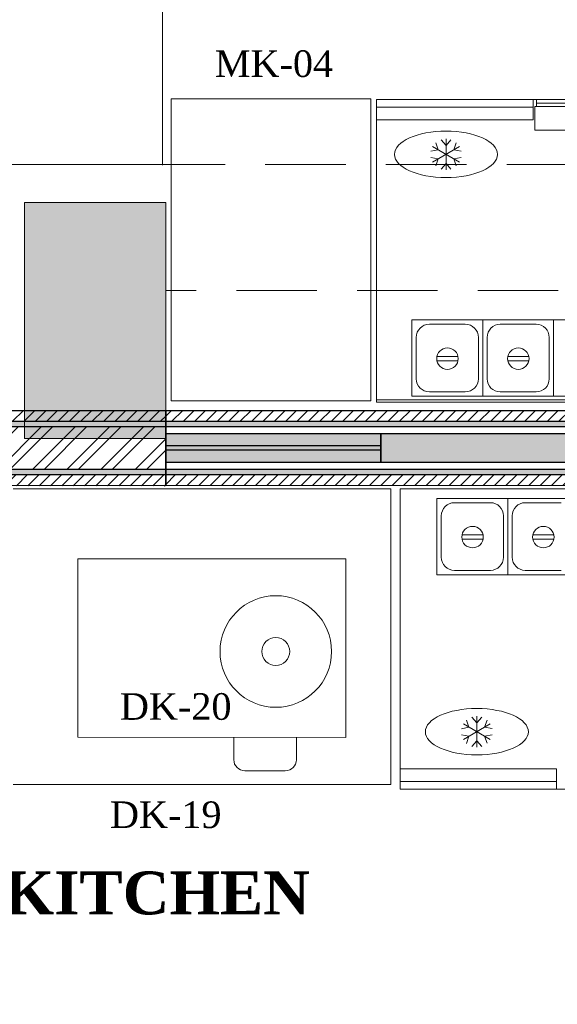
# Model space of a CAD drawing. Extents: x 3940905 to 4145695, y 925352 to 1109797.
# Tile 445 of 656: x 4009032 to 4010284, y 1095961 to 1098255. Entities that reach past the tile are written whole.
import ezdxf

# ---------------------------------------------------------------- set-up
doc = ezdxf.new("R2010")
doc.units = 0
doc.header["$LTSCALE"] = 750
doc.header["$MEASUREMENT"] = 0
doc.linetypes.add('DASHED', pattern=[0.75, 0.5, -0.25])
doc.linetypes.add('DASHED2', pattern=[0.375, 0.25, -0.125])
doc.layers.get('0').update_dxf_attribs({"linetype": 'CONTINUOUS', "lineweight": 0})
for name, color, linetype, lineweight in [('BEAM', 104, 'CONTINUOUS', 0), ('CIVIL WALLS', 7, 'CONTINUOUS', 30), ('CKD Equipments', 252, 'CONTINUOUS', 0), ('COLUMN', 1, 'CONTINUOUS', 9), ('FAINTEQUIP', 252, 'CONTINUOUS', 0)]:
    doc.layers.add(name, color=color, linetype=linetype, lineweight=lineweight)
for name, color, linetype in [('GLASS', 5, 'CONTINUOUS'), ('PDF_A - TEXT', 7, 'CONTINUOUS'), ('S-Hatch_8', 7, 'CONTINUOUS')]:
    doc.layers.add(name, color=color, linetype=linetype)
doc.styles.add('CKD_Dimension Text', font='BOOKOS.TTF')
pattern_1 = [(45, (28934.255, 54286.193), (-13.25825215, 13.25825215), [])]
pattern_2 = [(50, (28934.255, 54286.193), (21.51780548, -1.88256405), [2.25, -24.75]), (355, (28934.255, 54286.193), (-4.16254001, 22.56576401), [1.8, -19.8]), (100.45144446, (28936.048, 54286.036), (17.3552654, 20.68319973), [1.91220576, -21.03426336]), (46.1842, (28934.255, 54292.193), (32.01723992, -4.96557842), [3.375, -37.125]), (96.6356355, (28936.923, 54291.78), (28.03985837, 29.22355802), [2.86831026, -31.5514128]), (351.184164, (28934.255, 54292.193), (28.03985835, 29.223558), [2.7, -29.70000003]), (21, (28937.255, 54290.693), (17.90721156, -12.07856672), [2.25, -24.75]), (326, (28937.255, 54290.693), (7.29945996, 21.75450135), [1.8, -19.8]), (71.45144474, (28938.747, 54289.687), (25.2066713, 9.67593458), [1.9122057, -21.03426336]), (37.5, (28934.255, 54286.193), (0.36479566, 9.986815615), [0, -19.56, 0, -20.1, 0, -19.875]), (7.5, (28934.255, 54286.193), (7.892086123, 11.832351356), [0, -11.46, 0, -19.11, 0, -7.575]), (327.5, (28927.565, 54286.193), (16.014673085, -0.676646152), [0, -7.5, 0, -23.4, 0, -31.05]), (317.5, (28924.565, 54286.193), (17.49558508, 3.00314947), [0, -9.75, 0, -15.54, 0, -22.05])]

# ---------------------------------------------------------------- blocks, each defined once
blk = doc.blocks.new('GDXGDRG')
at = {"layer": 'BEAM', "linetype": 'DASHED2'}
for p, q in [((3974013.1, 1043633.5), (3965223.8, 1043631.4)), ((3974227, 1043339.9), (3965437.5, 1043337.8))]:
    blk.add_line(p, q, dxfattribs=at)
blk = doc.blocks.new('COLUMN')
at = {"layer": 'COLUMN'}
h = blk.add_hatch(color=1, dxfattribs=at)
h.dxf.hatch_style = 1
h.paths.add_polyline_path([(2683499, 965771.1), (2684448, 965771.1), (2684448, 965331.1), (2683499, 965331.1)])
h.paths.add_polyline_path([(2684238, 970191.1), (2683499, 970191.1), (2683499, 969191.1), (2684238, 969191.1)])
h.paths.add_polyline_path([(2687443, 969266.1), (2687038, 969266.1), (2687038, 970031.1), (2687443, 970031.1)])
h.paths.add_polyline_path([(2687108, 972041.4), (2687644, 972041.4), (2687644, 971756.1), (2687108, 971756.1)])
h.paths.add_polyline_path([(2683499, 973491.1), (2684408, 973491.1), (2684408, 973041.1), (2683499, 973041.1)])
h.paths.add_polyline_path([(2683649, 975761.1), (2683978, 975761.1), (2683978, 975211.1), (2683649, 975211.1)])
h.paths.add_polyline_path([(2686978, 975811.1), (2687728, 975811.1), (2687728, 975476.1), (2686978, 975476.1)])
h.paths.add_polyline_path([(2689869, 975851.1), (2689028, 975851.1), (2689028, 975556.1), (2689869, 975556.1)])
h.paths.add_polyline_path([(2686978, 973346.1), (2687644, 973346.1), (2687644, 973116.1), (2686978, 973116.1)])
h.paths.add_polyline_path([(2683824, 977646.1), (2684029, 977646.1), (2684029, 977211.1), (2683824, 977211.1)])
h.paths.add_polyline_path([(2683824, 979911.1), (2684104, 979911.1), (2684104, 980241.1), (2683824, 980241.1)])
h.paths.add_polyline_path([(2687804, 979891.1), (2688004, 979891.1), (2688004, 980241.1), (2687804, 980241.1)])
h.paths.add_polyline_path([(2691584, 979836.1), (2692014, 979836.1), (2692014, 980241.1), (2691584, 980241.1)])
h.paths.add_polyline_path([(2691696, 977346.1), (2692014, 977346.1), (2692014, 976786.1), (2691696, 976786.1)])
h.paths.add_polyline_path([(2687443, 965841.1), (2686813, 965841.1), (2686813, 965401.1), (2687443, 965401.1)])
h.paths.add_polyline_path([(2687468, 963421.1), (2686703, 963421.1), (2686703, 962976.1), (2687468, 962976.1)])
h.paths.add_polyline_path([(2684168, 963191.1), (2683399, 963191.1), (2683399, 962446.1), (2684168, 962446.1)])
h.paths.add_polyline_path([(2684448, 958916.1), (2683399, 958916.1), (2683399, 959356.1), (2684448, 959356.1)])
h.paths.add_polyline_path([(2684448, 957356.1), (2683414, 957356.1), (2683414, 956916.1), (2684448, 956916.1)])
h.paths.add_polyline_path([(2687458, 957436.1), (2686708, 957436.1), (2686708, 956996.1), (2687458, 956996.1)])
h.paths.add_polyline_path([(2687453, 959516.1), (2686693, 959516.1), (2686693, 959086.1), (2687453, 959086.1)])
h.paths.add_polyline_path([(2683414, 953326.1), (2684313, 953326.1), (2684313, 953776.1), (2683414, 953776.1)])
h.paths.add_polyline_path([(2683294, 952396.1), (2683768, 952396.1), (2683768, 951976.1), (2683294, 951976.1)])
h.paths.add_polyline_path([(2682464, 977841.1), (2681834, 977841.1), (2681834, 977051.1), (2682464, 977051.1)])
at = {"color": 2}
blk.add_lwpolyline([(2683649, 975761.1), (2683978, 975761.1), (2683978, 975211.1), (2683649, 975211.1)], close=True, dxfattribs=at)
at = {"layer": 'COLUMN', "color": 1}
blk.add_lwpolyline([(2683649, 975761.1), (2683978, 975761.1), (2683978, 975211.1), (2683649, 975211.1)], close=True, dxfattribs=at)
blk = doc.blocks.new('G$C33A5A37A')
at = {"layer": 'FAINTEQUIP'}
for p, q in [((77.9, 0.2, 325.3), (78.2, 624.2, 325.3)), ((78.2, 624.2, 325.3), (494.2, 624, 325.3)), ((494.2, 624, 325.3), (493.9, 0, 325.3)), ((26.1, 261, 325.3), (78.1, 261, 325.3)), ((0, 140.9, 325.3), (0, 235, 325.3)), ((78, 114.8, 325.3), (26, 114.9, 325.3)), ((493.9, 0, 325.3), (77.9, 0.2, 325.3))]:
    blk.add_line(p, q, dxfattribs=at)
for radius in [130, 32.5]:
    blk.add_circle((278, 163.1, 325.3), radius, dxfattribs=at)
for centre, start, end in [((26, 235, 325.3), 89.9721, 179.9721), ((26, 140.9, 325.3), 179.9721, 269.9721)]:
    blk.add_arc(centre, 26, start, end, dxfattribs=at)

msp = doc.modelspace()

# ---------------------------------------------------------------- hatches: boundary and pattern name
at = {"layer": 'CIVIL WALLS', "true_color": 0x136734}
h = msp.add_hatch(dxfattribs=at)
h.set_pattern_fill('AR-CONC', color=116, scale=3)
h.set_pattern_definition(pattern_2)
h.paths.add_polyline_path([(4009371.8, 1097319.3), (4009371.7, 1097207), (4006233.1, 1097207), (4006233.1, 1096501), (4006133.1, 1096501), (4006133.1, 1097307), (4008772.7, 1097307), (4008772.7, 1097319.5)])
h.paths.add_polyline_path([(4009371.7, 1097307), (4009371.7, 1097194.5), (4006245.6, 1097194.5), (4006245.6, 1096488.5), (4006120.6, 1096488.5), (4006120.6, 1097319.5), (4008892.8, 1097319.5), (4008892.7, 1097307)])
h.paths.add_polyline_path([(4006233.1, 1095527), (4006133.1, 1095527), (4006133.1, 1094670.8), (4006233.1, 1094670.8)], flags=16)
h.paths.add_polyline_path([(4006245.6, 1095539.5), (4006120.6, 1095539.5), (4006120.6, 1094658.3), (4006245.6, 1094658.3)])
h = msp.add_hatch(dxfattribs=at)
h.set_pattern_fill('AR-CONC', color=116, scale=3)
h.set_pattern_definition(pattern_2)
h.paths.add_polyline_path([(4009371.7, 1097319.2), (4011677.7, 1097319.5), (4011677.7, 1097194.5), (4009371.7, 1097194.2)])
h.paths.add_polyline_path([(4009371.7, 1097306.7), (4011677.7, 1097307), (4011677.7, 1097207), (4009371.7, 1097206.7)], flags=17)
at = {"layer": 'GLASS'}
h = msp.add_hatch(color=4, dxfattribs=at)
h.dxf.hatch_style = 1
h.paths.add_polyline_path([(4009872.7, 1097290.6), (4011677.7, 1097290.6), (4011677.7, 1097223.4), (4009872.7, 1097223.4)])
at = {"layer": 'S-Hatch_8'}
h = msp.add_hatch(dxfattribs=at)
h.set_pattern_fill('ANSI31', color=6, scale=150)
h.set_pattern_definition(pattern_1)
h.paths.add_polyline_path([(4006245.6, 1095539.5), (4006120.6, 1095539.5), (4006120.6, 1094658.3), (4006245.6, 1094658.3)], flags=16)
h.paths.add_polyline_path([(4006270.6, 1095564.5), (4006095.6, 1095564.5), (4006095.6, 1094633.3), (4006270.6, 1094633.3)])
h.paths.add_polyline_path([(4009371.7, 1097319.5), (4009371.7, 1097194.5), (4006245.6, 1097194.5), (4006245.6, 1096488.5), (4006120.6, 1096488.5), (4006120.6, 1097319.5)], flags=16)
h.paths.add_polyline_path([(4012671.6, 1096589), (4014322.9, 1096589), (4014322.9, 1096464), (4012671.6, 1096464)], flags=17)
h.paths.add_polyline_path([(4012671.6, 1096614), (4014347.9, 1096614), (4014347.9, 1096439), (4012671.6, 1096439)])
h.paths.add_polyline_path([(4014197.9, 1095258.7), (4014197.9, 1095689), (4014322.9, 1095689), (4014322.9, 1095258.7), (4015347.9, 1095258.7), (4015347.9, 1095133.6), (4012971.7, 1095133.6), (4012971.7, 1095258.7)], flags=16)
h.paths.add_polyline_path([(4014172.9, 1095283.6), (4014172.9, 1095689), (4014347.9, 1095689), (4014347.9, 1095283.6), (4015372.9, 1095283.6), (4015372.9, 1095108.6), (4012971.7, 1095108.6), (4012971.7, 1095283.6)])
h.paths.add_polyline_path([(4018162.6, 1095744.1), (4018161, 1098019.7), (4018050.1, 1098019.4), (4018050.1, 1096994.4), (4016722.9, 1096994.4), (4016722.9, 1098078.4), (4016597.9, 1098078.4), (4016597.9, 1094831.4), (4016722.9, 1094831.4), (4016722.9, 1096869.4), (4018050.1, 1096869.4), (4018050.1, 1095868.9), (4017522.9, 1095868.9), (4017522.9, 1095743.9)], flags=17)
h.paths.add_polyline_path([(4018161, 1098044.4), (4018025.1, 1098044.4), (4018025.1, 1097019.4), (4016747.9, 1097019.4), (4016747.9, 1098103.4), (4016572.9, 1098103.4), (4016572.9, 1094806.4), (4016747.9, 1094806.4), (4016747.9, 1096844.4), (4018025.1, 1096844.4), (4018025.1, 1095893.9), (4017497.9, 1095893.9), (4017497.9, 1095718.9), (4018162.6, 1095719.4)])
h.paths.add_polyline_path([(4016722.9, 1099092.3), (4017089.5, 1099092.3), (4017089.5, 1099217.3), (4016599.4, 1099217.3), (4016599.4, 1098878.4), (4016722.9, 1098878.4)], flags=16)
h.paths.add_polyline_path([(4016747.9, 1099067.3), (4017089.5, 1099067.3), (4017089.5, 1099242.3), (4016572.9, 1099242.3), (4016572.9, 1098853.4), (4016747.9, 1098853.4)])
h.paths.add_polyline_path([(4014717.4, 1099092.3), (4014717.4, 1102053.4), (4014842.4, 1102053.4), (4014842.4, 1099217.3), (4015647, 1099217.3), (4015647, 1099092.3)], flags=16)
h.paths.add_polyline_path([(4014692.4, 1099067.3), (4014692.4, 1102078.4), (4014867.4, 1102078.4), (4014867.4, 1099242.3), (4015672, 1099242.3), (4015672, 1099067.3)])
h.paths.add_polyline_path([(4008892.7, 1097344.5), (4008892.7, 1097319.5), (4008772.7, 1097319.5), (4008772.7, 1097344.5), (4006095.6, 1097344.5), (4006095.6, 1096463.5), (4006270.6, 1096463.5), (4006270.6, 1097169.5), (4009371.7, 1097168.9), (4009371.7, 1097344.5)])
h = msp.add_hatch(dxfattribs=at)
h.set_pattern_fill('ANSI31', color=6, scale=150)
h.set_pattern_definition(pattern_1)
h.paths.add_polyline_path([(4009371.7, 1097344.5), (4011677.7, 1097344.5), (4011677.7, 1097169.5), (4009371.7, 1097169.5)])
h.paths.add_polyline_path([(4009371.7, 1097319.5), (4011677.7, 1097319.5), (4011677.7, 1097194.5), (4009371.7, 1097194.5)], flags=17)
at = {"layer": 'S-Hatch_8', "true_color": 0x636466}
h = msp.add_hatch(dxfattribs=at)
h.set_pattern_fill('ANSI32', color=251, scale=150)
h.set_pattern_definition([(45, (28934.255, 54286.193), (-39.77475644, 39.77475644), []), (45, (28960.77, 54286.193), (-39.77475644, 39.77475644), [])])
h.paths.add_polyline_path([(4009371.7, 1097306.9), (4009371.7, 1097207), (4006233.1, 1097207), (4006233.1, 1096501), (4006133.1, 1096501), (4006133.1, 1097307), (4008772.7, 1097307), (4008772.7, 1097259), (4008892.7, 1097259), (4008892.7, 1097306.9)])
at = {"layer": 'S-Hatch_8', "true_color": 0xffffff}
h = msp.add_hatch(color=7, dxfattribs=at)
h.dxf.hatch_style = 1
h.paths.add_polyline_path([(4009371.7, 1097290.6), (4009872.7, 1097290.6), (4009872.7, 1097223.4), (4009371.7, 1097223.4)])

# ---------------------------------------------------------------- linework, layer by layer
at = {"layer": 'CIVIL WALLS', "color": 6}
msp.add_lwpolyline([(4008892.7, 1097344.5), (4009042.7, 1097344.5), (4009371.7, 1097344.5), (4009371.7, 1097168.9), (4006270.6, 1097169.5), (4006270.6, 1096463.5), (4006095.6, 1096463.5), (4006095.6, 1097344.5), (4008772.7, 1097344.5)], dxfattribs=at)
msp.add_lwpolyline([(4009371.7, 1097344.5), (4011677.7, 1097344.5), (4011677.7, 1097169.5), (4009371.7, 1097168.9)], close=True, dxfattribs=at)
at = {"layer": 'CIVIL WALLS', "color": 116, "true_color": 0x136734}
msp.add_lwpolyline([(4008892.7, 1097319.5), (4009042.7, 1097319.5), (4009371.7, 1097319.5), (4009371.7, 1097194.5), (4006245.6, 1097194.5), (4006245.6, 1096488.5), (4006120.6, 1096488.5), (4006120.6, 1097319.5), (4008772.7, 1097319.5)], dxfattribs=at)
msp.add_lwpolyline([(4009371.7, 1097319.5), (4011677.7, 1097319.5), (4011677.7, 1097194.5), (4009371.7, 1097194.5)], close=True, dxfattribs=at)
at = {"layer": 'CIVIL WALLS'}
for points in [[(4009371.7, 1097306.9), (4009371.7, 1097207), (4006233.1, 1097207), (4006233.1, 1096501), (4006133.1, 1096501), (4006133.1, 1097307), (4008772.7, 1097307), (4008772.7, 1097259), (4008892.7, 1097259), (4008892.7, 1097306.9)], [(4009371.7, 1097307), (4011677.7, 1097307), (4011677.7, 1097207), (4009371.7, 1097207)]]:
    msp.add_lwpolyline(points, close=True, dxfattribs=at)
at = {"layer": 'CKD Equipments', "ltscale": 2}
for p, q in [((4009363.9, 1097915.9), (4009363.9, 1099265.9)), ((4008663.9, 1097917.6), (4009363.9, 1097917.6))]:
    msp.add_line(p, q, dxfattribs=at)
at = {"layer": 'CKD Equipments', "linetype": 'DASHED', "ltscale": 25}
for p, q in [((4009384.4, 1097366.7), (4009384.4, 1098070.7)), ((4009384.4, 1098070.7), (4009849.8, 1098070.7)), ((4009849.8, 1098070.7), (4009849.8, 1097366.7)), ((4010700.2, 1098052.5), (4010231.6, 1098052.5)), ((4010231.6, 1098052.5), (4010231.6, 1097997.5)), ((4010235.7, 1098069), (4010235.7, 1098052.5)), ((4010696.2, 1098069), (4010235.7, 1098069)), ((4010696.2, 1098060.8), (4010235.7, 1098060.8)), ((4010231.6, 1097997.5), (4010700.2, 1097997.5)), ((4009849.8, 1097366.7), (4009384.4, 1097366.7)), ((4009895.9, 1097162.2), (4009016.5, 1097162.2)), ((4009895.9, 1096473.7), (4009895.9, 1097162.2)), ((4009016.5, 1096473.7), (4009895.9, 1096473.7))]:
    msp.add_line(p, q, dxfattribs=at)
at = {"layer": 'CKD Equipments'}
for p, q in [((4009862.7, 1097369.3), (4009862.7, 1098069.3)), ((4009862.7, 1098069.3), (4011662.7, 1098069.3)), ((4011662.7, 1097369.3), (4009862.7, 1097369.3)), ((4009862.7, 1097369.3), (4009862.7, 1097364.2)), ((4009917.7, 1096462.2), (4009917.7, 1097162.2)), ((4009917.7, 1097162.2), (4011717.7, 1097162.2)), ((4011717.7, 1096462.2), (4009917.7, 1096462.2))]:
    msp.add_line(p, q, dxfattribs=at)
at = {"layer": 'CKD Equipments', "color": 1, "ltscale": 700}
for p, q in [((4009993.6, 1097959.2, 9439.3), (4010055.9, 1097923.2, 9439.3)), ((4009993.6, 1097923.2, 9439.3), (4010055.9, 1097959.2, 9439.3)), ((4010006.6, 1097951.7, 9439.3), (4010000.9, 1097968.2, 9439.3)), ((4010024.8, 1097962.2, 9439.3), (4010013.3, 1097975.3, 9439.3)), ((4010024.8, 1097977.2, 9439.3), (4010024.8, 1097905.2, 9439.3)), ((4010024.8, 1097962.2, 9439.3), (4010036.2, 1097975.3, 9439.3)), ((4010042.9, 1097951.7, 9439.3), (4010048.6, 1097968.2, 9439.3)), ((4010006.6, 1097951.7, 9439.3), (4009989.5, 1097948.3, 9439.3)), ((4010042.9, 1097951.7, 9439.3), (4010060, 1097948.3, 9439.3)), ((4010006.6, 1097930.7, 9439.3), (4009989.5, 1097934, 9439.3)), ((4010006.6, 1097930.7, 9439.3), (4010000.9, 1097914.2, 9439.3)), ((4010024.8, 1097920.2, 9439.3), (4010013.3, 1097907, 9439.3)), ((4010024.8, 1097920.2, 9439.3), (4010036.2, 1097907, 9439.3)), ((4010042.9, 1097930.7, 9439.3), (4010060, 1097934, 9439.3)), ((4010042.9, 1097930.7, 9439.3), (4010048.6, 1097914.2, 9439.3)), ((4010096.6, 1096617.3, 9439.3), (4010085.2, 1096630.4, 9439.3)), ((4010096.6, 1096632.3, 9439.3), (4010096.6, 1096560.3, 9439.3)), ((4010096.6, 1096617.3, 9439.3), (4010108.1, 1096630.4, 9439.3)), ((4010078.2, 1096606.6, 9439.3), (4010061.1, 1096603.3, 9439.3)), ((4010065.5, 1096614.3, 9439.3), (4010127.8, 1096578.3, 9439.3)), ((4010065.5, 1096578.3, 9439.3), (4010127.8, 1096614.3, 9439.3)), ((4010078.2, 1096606.6, 9439.3), (4010072.6, 1096623.1, 9439.3)), ((4010114.8, 1096606.8, 9439.3), (4010120.5, 1096623.3, 9439.3)), ((4010114.8, 1096606.8, 9439.3), (4010131.9, 1096603.4, 9439.3)), ((4010078.2, 1096585.6, 9439.3), (4010061.1, 1096589, 9439.3)), ((4010078.2, 1096585.6, 9439.3), (4010072.6, 1096569.1, 9439.3)), ((4010114.8, 1096585.8, 9439.3), (4010131.9, 1096589.2, 9439.3)), ((4010114.8, 1096585.8, 9439.3), (4010120.5, 1096569.3, 9439.3)), ((4010096.6, 1096575.3, 9439.3), (4010085.2, 1096562.2, 9439.3)), ((4010096.6, 1096575.3, 9439.3), (4010108.1, 1096562.2, 9439.3))]:
    msp.add_line(p, q, dxfattribs=at)
at = {"layer": 'CKD Equipments', "color": 4}
for p, q in [((4009945.2, 1097377.7), (4009945.2, 1097555.5)), ((4009945.2, 1097555.5), (4010110.3, 1097555.5)), ((4009945.2, 1097377.7), (4009945.2, 1097555.5)), ((4009945.2, 1097555.5), (4009945.2, 1097377.7)), ((4010110.3, 1097377.7), (4010110.3, 1097555.5)), ((4010110.3, 1097555.5), (4010275.4, 1097555.5)), ((4010110.3, 1097377.7), (4010110.3, 1097555.5)), ((4010110.3, 1097555.5), (4010110.3, 1097377.7)), ((4010275.4, 1097377.7), (4010275.4, 1097555.5)), ((4010275.4, 1097555.5), (4010440.5, 1097555.5)), ((4010275.4, 1097377.7), (4010275.4, 1097555.5)), ((4010275.4, 1097555.5), (4010275.4, 1097377.7)), ((4009985.9, 1097545.4), (4010069.7, 1097545.4)), ((4010151, 1097545.4), (4010234.8, 1097545.4)), ((4009955.4, 1097418.4), (4009955.4, 1097514.9)), ((4010100.2, 1097514.9), (4010100.2, 1097418.4)), ((4010120.5, 1097418.4), (4010120.5, 1097514.9)), ((4010265.3, 1097514.9), (4010265.3, 1097418.4)), ((4010052.6, 1097470.3), (4010003.6, 1097470.3)), ((4010003.6, 1097460.3), (4010052.6, 1097460.3)), ((4010217.7, 1097470.3), (4010168.7, 1097470.3)), ((4010168.7, 1097460.3), (4010217.7, 1097460.3)), ((4010069.7, 1097387.9), (4009985.9, 1097387.9)), ((4010234.8, 1097387.9), (4010151, 1097387.9)), ((4010110.3, 1097377.7), (4009945.2, 1097377.7)), ((4010275.4, 1097377.7), (4010110.3, 1097377.7)), ((4010440.5, 1097377.7), (4010275.4, 1097377.7)), ((4010003.7, 1096962), (4010003.7, 1097139.8)), ((4010003.7, 1097139.8), (4010168.8, 1097139.8)), ((4010003.7, 1096962), (4010003.7, 1097139.8)), ((4010003.7, 1097139.8), (4010003.7, 1096962)), ((4010168.8, 1096962), (4010168.8, 1097139.8)), ((4010168.8, 1097139.8), (4010333.9, 1097139.8)), ((4010168.8, 1096962), (4010168.8, 1097139.8)), ((4010168.8, 1097139.8), (4010168.8, 1096962)), ((4010044.3, 1097129.7), (4010128.1, 1097129.7)), ((4010209.4, 1097129.7), (4010293.2, 1097129.7)), ((4010013.8, 1097002.7), (4010013.8, 1097099.2)), ((4010158.6, 1097099.2), (4010158.6, 1097002.7)), ((4010178.9, 1097002.7), (4010178.9, 1097099.2)), ((4010111, 1097054.6), (4010062, 1097054.6)), ((4010062, 1097044.6), (4010111, 1097044.6)), ((4010276.1, 1097054.6), (4010227.1, 1097054.6)), ((4010227.1, 1097044.6), (4010276.1, 1097044.6)), ((4010168.8, 1096962), (4010003.7, 1096962)), ((4010128.1, 1096972.2), (4010044.3, 1096972.2)), ((4010333.9, 1096962), (4010168.8, 1096962)), ((4010293.2, 1096972.2), (4010209.4, 1096972.2))]:
    msp.add_line(p, q, dxfattribs=at)
at = {"layer": 'CKD Equipments', "lineweight": 5}
msp.add_line((4011662.7, 1097364.2, -141), (4009862.7, 1097364.2, -141), dxfattribs=at)
at = {"layer": 'CKD Equipments', "color": 4}
for centre in [(4010028.1, 1097465.3), (4010193.2, 1097465.3), (4010086.5, 1097049.6), (4010251.6, 1097049.6)]:
    msp.add_circle(centre, 25, dxfattribs=at)
for centre, start, end in [((4009985.9, 1097514.9), 90, 180), ((4010069.7, 1097514.9), 0, 90), ((4010151, 1097514.9), 90, 180), ((4010234.8, 1097514.9), 0, 90), ((4009985.9, 1097418.4), 180, 270), ((4010069.7, 1097418.4), 270, 0), ((4010151, 1097418.4), 180, 270), ((4010234.8, 1097418.4), 270, 0), ((4010044.3, 1097099.2), 90, 180), ((4010128.1, 1097099.2), 0, 90), ((4010209.4, 1097099.2), 90, 180), ((4010044.3, 1097002.7), 180, 270), ((4010128.1, 1097002.7), 270, 0), ((4010209.4, 1097002.7), 180, 270)]:
    msp.add_arc(centre, 30.5, start, end, dxfattribs=at)
at = {"layer": 'CKD Equipments', "color": 1, "ltscale": 700, "extrusion": (0, 0, -1)}
for centre in [(4010024.8, 1097941.2, 9439.3), (4010096.6, 1096596.3, 9439.3)]:
    msp.add_ellipse(centre, major_axis=(-120, 0), ratio=0.45, dxfattribs=at)
at = {"layer": 'CKD Equipments'}
for points in [[(4010227.5, 1098021.3), (4010227.5, 1098069.3), (4009862.7, 1098069.3), (4009862.7, 1098021.3)], [(4010227.5, 1098069.3, -120), (4010227.5, 1098069.3, -534), (4009862.7, 1098069.3, -534), (4009862.7, 1098069.3, -120)], [(4010227.5, 1098069.3, -534), (4010227.5, 1098021.3, -534), (4009862.7, 1098021.3, -534), (4009862.7, 1098069.3, -534)], [(4010227.5, 1098051.3, -120), (4009862.7, 1098051.3, -120), (4009862.7, 1098069.3, -120), (4010227.5, 1098069.3, -120)], [(4010227.5, 1098069.3, -18), (4009862.7, 1098069.3, -18), (4009862.7, 1098069.3), (4010227.5, 1098069.3)], [(4010227.5, 1098069.3, -18), (4010227.5, 1098051.3, -18), (4009862.7, 1098051.3, -18), (4009862.7, 1098069.3, -18)], [(4010227.5, 1098051.3, -120), (4010227.5, 1098051.3, -18), (4009862.7, 1098051.3, -18), (4009862.7, 1098051.3, -120)], [(4010227.5, 1098021.3, -534), (4010227.5, 1098021.3), (4009862.7, 1098021.3), (4009862.7, 1098021.3, -534)], [(4010282.5, 1096510.2, -10633.3), (4010282.5, 1096510.2, -10099.3), (4009917.7, 1096510.2, -10099.3), (4009917.7, 1096510.2, -10633.3)], [(4010282.5, 1096510.2, -10099.3), (4010282.5, 1096462.2, -10099.3), (4009917.7, 1096462.2, -10099.3), (4009917.7, 1096510.2, -10099.3)], [(4010282.5, 1096462.2, -10633.3), (4010282.5, 1096510.2, -10633.3), (4009917.7, 1096510.2, -10633.3), (4009917.7, 1096462.2, -10633.3)], [(4009917.7, 1096462.2, -10219.3), (4010282.5, 1096462.2, -10219.3), (4010282.5, 1096480.2, -10219.3), (4009917.7, 1096480.2, -10219.3)], [(4010282.5, 1096480.2, -10219.3), (4010282.5, 1096480.2, -10117.3), (4009917.7, 1096480.2, -10117.3), (4009917.7, 1096480.2, -10219.3)], [(4010282.5, 1096462.2, -10117.3), (4010282.5, 1096480.2, -10117.3), (4009917.7, 1096480.2, -10117.3), (4009917.7, 1096462.2, -10117.3)], [(4010282.5, 1096462.2, -10219.3), (4010282.5, 1096462.2, -10633.3), (4009917.7, 1096462.2, -10633.3), (4009917.7, 1096462.2, -10219.3)], [(4009917.7, 1096462.2, -10099.3), (4010282.5, 1096462.2, -10099.3), (4010282.5, 1096462.2, -10117.3), (4009917.7, 1096462.2, -10117.3)]]:
    msp.add_3dface(points, dxfattribs=at)
for points, invisible_edges in [([(4009862.7, 1098021.3, -534), (4009862.7, 1098069.3, -534), (4009862.7, 1098069.3, -120), (4009862.7, 1098051.3, -120)], 8), ([(4009862.7, 1098069.3), (4009862.7, 1098069.3, -18), (4009862.7, 1098051.3, -18), (4009862.7, 1098021.3)], 4), ([(4009862.7, 1098051.3, -120), (4009862.7, 1098021.3, -534), (4009862.7, 1098021.3), (4009862.7, 1098051.3, -18)], 5), ([(4010227.5, 1098021.3, -534), (4010227.5, 1098069.3, -534), (4010227.5, 1098069.3, -120), (4010227.5, 1098051.3, -120)], 8), ([(4010227.5, 1098069.3), (4010227.5, 1098069.3, -18), (4010227.5, 1098051.3, -18), (4010227.5, 1098021.3)], 4), ([(4010227.5, 1098051.3, -120), (4010227.5, 1098021.3, -534), (4010227.5, 1098021.3), (4010227.5, 1098051.3, -18)], 5), ([(4009917.7, 1096480.2, -10117.3), (4009917.7, 1096510.2, -10099.3), (4009917.7, 1096510.2, -10633.3), (4009917.7, 1096480.2, -10219.3)], 5), ([(4009917.7, 1096480.2, -10219.3), (4009917.7, 1096462.2, -10219.3), (4009917.7, 1096462.2, -10633.3), (4009917.7, 1096510.2, -10633.3)], 8), ([(4009917.7, 1096510.2, -10099.3), (4009917.7, 1096480.2, -10117.3), (4009917.7, 1096462.2, -10117.3), (4009917.7, 1096462.2, -10099.3)], 1), ([(4010282.5, 1096480.2, -10117.3), (4010282.5, 1096510.2, -10099.3), (4010282.5, 1096510.2, -10633.3), (4010282.5, 1096480.2, -10219.3)], 5), ([(4010282.5, 1096480.2, -10219.3), (4010282.5, 1096462.2, -10219.3), (4010282.5, 1096462.2, -10633.3), (4010282.5, 1096510.2, -10633.3)], 8), ([(4010282.5, 1096510.2, -10099.3), (4010282.5, 1096480.2, -10117.3), (4010282.5, 1096462.2, -10117.3), (4010282.5, 1096462.2, -10099.3)], 1)]:
    msp.add_3dface(points, dxfattribs=dict(at, invisible_edges=invisible_edges))
at = {"layer": 'GLASS', "lineweight": 30}
for p, q in [((4009872.7, 1097262), (4009371.7, 1097262)), ((4009872.7, 1097252), (4009371.7, 1097252))]:
    msp.add_line(p, q, dxfattribs=at)
for points in [[(4009371.7, 1097290.6), (4009872.7, 1097290.6), (4009872.7, 1097223.4), (4009371.7, 1097223.4)], [(4009872.7, 1097290.6), (4011677.7, 1097290.6), (4011677.7, 1097223.4), (4009872.7, 1097223.4)]]:
    msp.add_lwpolyline(points, close=True, dxfattribs=at)

# ---------------------------------------------------------------- block references
at = {"lineweight": 0, "rotation": 90}
msp.add_blockref('G$C33A5A37A', (4009791.3, 1096505.1), dxfattribs=at)
at = {"layer": 'BEAM'}
msp.add_blockref('GDXGDRG', (43934.3, 54286.2), dxfattribs=at)
at = {"layer": 'COLUMN'}
msp.add_blockref('COLUMN', (1325393.8, 122067.9), dxfattribs=at)

# ---------------------------------------------------------------- texts
at = {"color": 30, "insert": (4009147.6, 1096270.8), "char_height": 100, "width": 1543.471, "attachment_point": 2, "line_spacing_factor": 1.022253, "style": 'CKD_Dimension Text'}
msp.add_mtext('{\\fBookman Old Style|b1|i0|c0|p18;LIVE KITCHEN  }', dxfattribs=at)
at = {"layer": 'PDF_A - TEXT', "attachment_point": 1, "style": 'CKD_Dimension Text'}
for s, insert, char_height, width in [('MK-04', (4009486.2, 1098183.4), 61.96, 282.815), ('\\pxqc;DK-20', (4009026.3, 1096686), 61.963, 737.525), ('\\pxqc;DK-19', (4009003.1, 1096434), 61.963, 737.525)]:
    msp.add_mtext(s, dxfattribs=dict(at, insert=insert, char_height=char_height, width=width))

doc.saveas('drawing.dxf')
